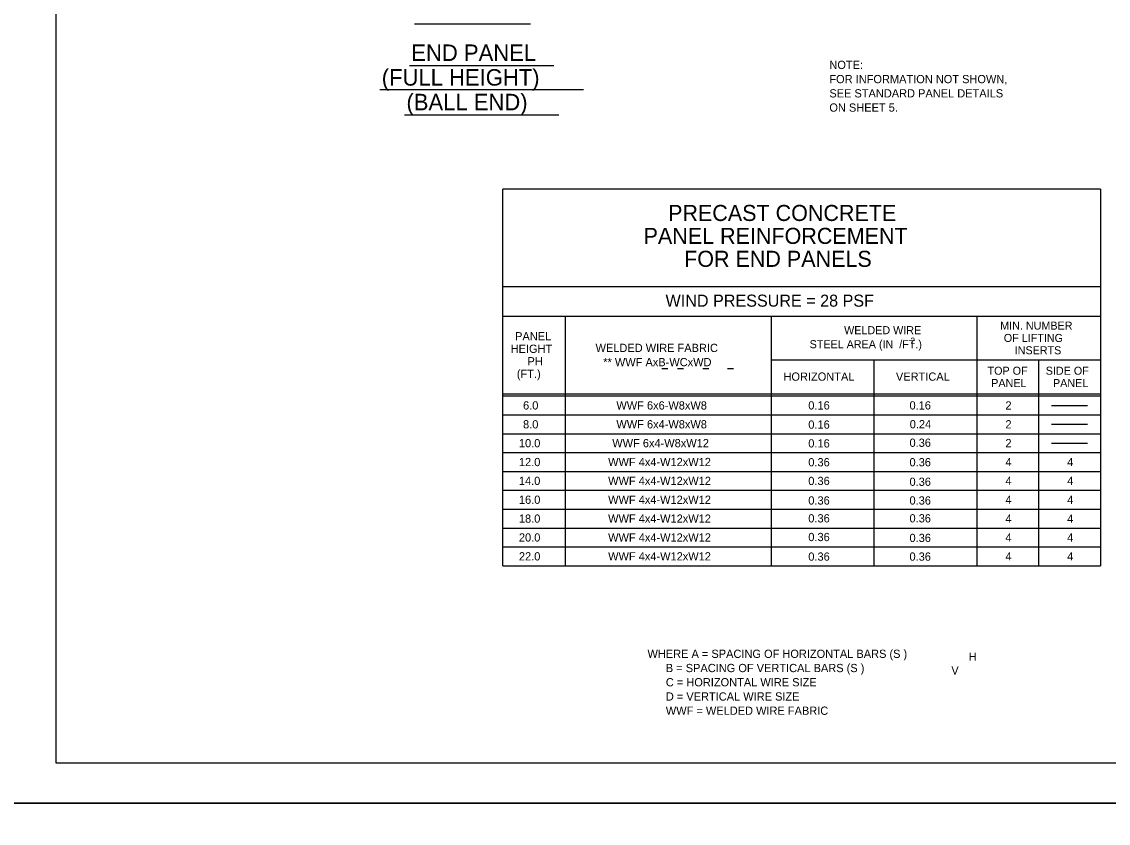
# Model space of a CAD drawing. Extents: x 3385 to 6532, y -616 to 1166.
# Drawn here: x 5470.5 to 5875.8, y -29.8 to 269.4 of the extents above; entities that cross this region are included whole.
import ezdxf

# ---------------------------------------------------------------- set-up
doc = ezdxf.new("R2010")
doc.units = 0
for name, color, linetype in [('1', 7, 'Continuous'), ('2', 7, 'Continuous'), ('PLT-BNDY', 7, 'Continuous')]:
    doc.layers.add(name, color=color, linetype=linetype)

msp = doc.modelspace()

# ---------------------------------------------------------------- linework, layer by layer
at = {"layer": '1'}
for p, q in [((5616.97, 268.63), (5660.3, 268.63)), ((5615.17, 253.06), (5668.97, 253.06)), ((5604.1, 244.14), (5680.1, 244.14)), ((5613.22, 234.62), (5670.85, 234.62)), ((5649.9, 66.32), (5649.9, 206.92)), ((5872.91, 206.92), (5649.9, 206.92)), ((5872.91, 206.92), (5872.91, 66.32)), ((5872.91, 170.49), (5649.9, 170.49)), ((5649.9, 159.51), (5872.91, 159.51)), ((5673.23, 159.51), (5673.23, 66.32)), ((5750.03, 159.51), (5750.03, 66.32)), ((5826.83, 159.51), (5826.83, 66.32)), ((5750.03, 143.18), (5872.91, 143.18)), ((5788.43, 143.18), (5788.43, 66.32)), ((5849.87, 143.18), (5849.87, 66.32)), ((5709.23, 139.94), (5711.46, 139.94)), ((5715.19, 139.94), (5717.42, 139.94)), ((5724.6, 139.94), (5726.84, 139.94)), ((5733.74, 139.94), (5735.97, 139.94)), ((5788.43, 136.34), (5788.43, 94.5)), ((5649.9, 130.45), (5872.91, 130.45)), ((5649.9, 129.7), (5872.91, 129.7)), ((5854.67, 126.18), (5868.11, 126.18)), ((5649.9, 122.66), (5872.91, 122.66)), ((5854.67, 119.14), (5868.11, 119.14)), ((5649.9, 115.62), (5872.91, 115.62)), ((5854.67, 112.1), (5868.11, 112.1)), ((5649.9, 108.58), (5872.91, 108.58)), ((5649.9, 101.54), (5872.91, 101.54)), ((5649.9, 94.5), (5872.91, 94.5)), ((5649.9, 87.45), (5872.91, 87.45)), ((5649.9, 80.41), (5872.91, 80.41)), ((5649.9, 73.37), (5872.91, 73.37)), ((5649.9, 66.32), (5872.91, 66.32))]:
    msp.add_line(p, q, dxfattribs=at)
at = {"layer": '2'}
for p, q in [((5483.34, -7.31), (5483.34, 556.69)), ((6269.34, -7.31), (5483.34, -7.31))]:
    msp.add_line(p, q, dxfattribs=at)
at = {"layer": 'PLT-BNDY'}
for points in [[(5443.34, 571.69), (6284.34, 571.69), (6284.34, -22.31), (5443.34, -22.31)], [(5443.34, -22.31), (6284.34, -22.31), (6284.34, -616.31), (5443.34, -616.31)]]:
    msp.add_lwpolyline(points, close=True, dxfattribs=at)

# ---------------------------------------------------------------- texts
at = {"layer": '1'}
for s, height, p in [('END PANEL', 6.144, (5615.81, 254.75)), ('(FULL HEIGHT)', 6.144, (5604.78, 245.54)), ('NOTE:', 3.072, (5771.79, 251.75)), ('FOR INFORMATION NOT SHOWN,', 3.0721, (5771.79, 246.44)), ('SEE STANDARD PANEL DETAILS', 3.0721, (5771.79, 241.12)), ('(BALL END)', 6.144, (5614, 236.33)), ('ON SHEET 5.', 3.0721, (5771.79, 235.81)), ('PRECAST CONCRETE', 6.0001, (5711.61, 195.01)), ('PANEL REINFORCEMENT', 6.0001, (5702.47, 186.45)), ('FOR END PANELS', 6.0001, (5717.6, 177.89)), ('WIND PRESSURE = 28 PSF', 4.5001, (5710.67, 163.02)), ('WELDED WIRE', 3, (5777.3, 152.75)), ('MIN. NUMBER', 3, (5835.53, 154.45)), ('PANEL', 3.072, (5654.55, 150.45)), ('STEEL AREA (IN  /FT.)', 3, (5764.42, 147.51)), ('2', 2.3, (5802.05, 149.18)), ('OF LIFTING', 3, (5836.88, 149.85)), ('HEIGHT', 3.072, (5652.87, 145.78)), ('WELDED WIRE FABRIC', 3.072, (5684.56, 146.1)), ('INSERTS', 3, (5840.94, 145.25)), ('PH', 3.072, (5659.16, 141.11)), ('** WWF AxB-WCxWD', 3.072, (5687.43, 140.79)), ('(FT.)', 3.072, (5655.18, 136.44)), ('HORIZONTAL', 3.072, (5754.67, 135.38)), ('VERTICAL', 3.072, (5796.63, 135.38)), ('TOP OF', 3, (5830.82, 137.62)), ('SIDE OF', 3, (5852.52, 137.62)), ('PANEL', 3, (5832.19, 133.02)), ('PANEL', 3, (5855.23, 133.02)), ('6.0', 3.072, (5657.5, 124.63)), ('WWF 6x6-W8xW8', 3.072, (5692.33, 124.63)), ('0.16', 3.072, (5763.93, 124.64)), ('0.16', 3.072, (5801.69, 124.64)), ('2', 3.07, (5837.48, 124.63)), ('8.0', 3.072, (5657.5, 117.58)), ('WWF 6x4-W8xW8', 3.072, (5692.33, 117.59)), ('0.16', 3.072, (5763.93, 117.49)), ('0.24', 3.072, (5801.77, 117.62)), ('2', 3.07, (5837.48, 117.59)), ('10.0', 3.072, (5655.96, 110.54)), ('WWF 6x4-W8xW12', 3.072, (5690.79, 110.55)), ('0.16', 3.072, (5763.93, 110.46)), ('0.36', 3.072, (5801.69, 110.71)), ('2', 3.07, (5837.48, 110.55)), ('12.0', 3.072, (5655.96, 103.5)), ('WWF 4x4-W12xW12', 3.072, (5689.25, 103.51)), ('0.36', 3.072, (5763.93, 103.43)), ('0.36', 3.072, (5801.69, 103.43)), ('4', 3.07, (5837.48, 103.51)), ('4', 3.07, (5860.52, 103.5)), ('14.0', 3.072, (5655.95, 96.48)), ('WWF 4x4-W12xW12', 3.072, (5689.25, 96.47)), ('0.36', 3.072, (5763.93, 96.45)), ('0.36', 3.072, (5801.69, 96.14)), ('4', 3.07, (5837.48, 96.47)), ('4', 3.07, (5860.52, 96.46)), ('16.0', 3.072, (5655.96, 89.43)), ('WWF 4x4-W12xW12', 3.072, (5689.25, 89.43)), ('0.36', 3.072, (5763.93, 89.15)), ('0.36', 3.072, (5801.69, 89.15)), ('4', 3.07, (5837.48, 89.43)), ('4', 3.07, (5860.52, 89.41)), ('18.0', 3.072, (5655.96, 82.38)), ('WWF 4x4-W12xW12', 3.072, (5689.25, 82.38)), ('0.36', 3.072, (5763.93, 82.49)), ('0.36', 3.072, (5801.69, 82.49)), ('4', 3.07, (5837.48, 82.38)), ('4', 3.07, (5860.52, 82.37)), ('20.0', 3.072, (5655.96, 75.34)), ('WWF 4x4-W12xW12', 3.072, (5689.25, 75.34)), ('0.36', 3.072, (5763.93, 75.51)), ('0.36', 3.072, (5801.69, 75.19)), ('4', 3.07, (5837.48, 75.34)), ('4', 3.07, (5860.52, 75.33)), ('22.0', 3.072, (5655.96, 68.3)), ('WWF 4x4-W12xW12', 3.072, (5689.25, 68.3)), ('0.36', 3.072, (5763.93, 68.21)), ('0.36', 3.072, (5801.69, 68.21)), ('4', 3.07, (5837.48, 68.3)), ('4', 3.07, (5860.52, 68.29)), ('WHERE A = SPACING OF HORIZONTAL BARS (S )', 3.072, (5703.93, 31.92)), ('H', 3.07, (5823.78, 30.83)), ('      B = SPACING OF VERTICAL BARS (S )', 3.072, (5703.93, 26.61)), ('V', 3.07, (5817.31, 25.69)), ('      C = HORIZONTAL WIRE SIZE', 3.072, (5703.93, 21.3)), ('      D = VERTICAL WIRE SIZE', 3.072, (5703.93, 15.99)), ('      WWF = WELDED WIRE FABRIC', 3.072, (5703.93, 10.68))]:
    msp.add_text(s, height=height, dxfattribs=at).set_placement(p)

doc.saveas('drawing.dxf')
